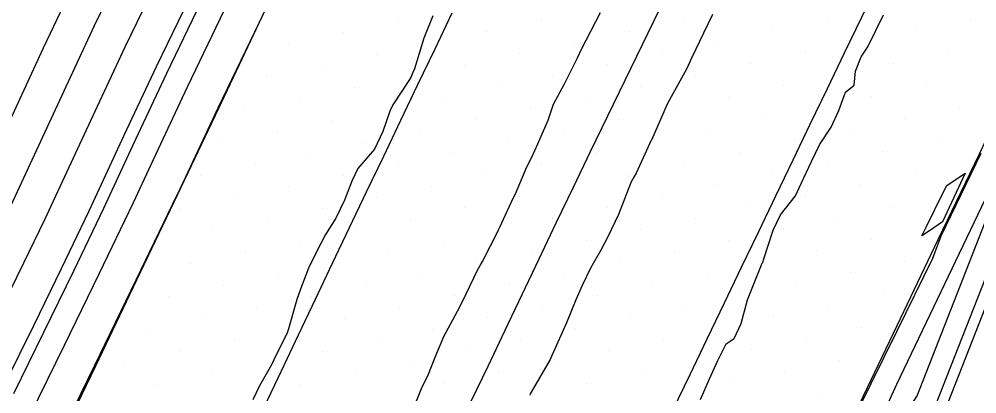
# Model space of a CAD drawing. Extents: x 2354170 to 2357230, y 866100 to 868290.
# Drawn here: x 2355406.9 to 2355467.3, y 866680.7 to 866704.3 of the extents above; entities that cross this region are included whole.
import ezdxf

# ---------------------------------------------------------------- set-up
doc = ezdxf.new("R2010")
doc.units = 0
for name, color, linetype in [('Default', 7, 'Continuous'), ('DTM Contours Major', 7, 'Continuous'), ('DTM Contours Minor', 7, 'Continuous'), ('Exist DTM Breakline', 7, 'Continuous'), ('Exist DTM Scan Elevation Point', 7, 'Continuous'), ('Exist Roads EOP', 7, 'Continuous'), ('PH Exist DTM Breakline', 7, 'Continuous')]:
    doc.layers.add(name, color=color, linetype=linetype)

msp = doc.modelspace()

# ---------------------------------------------------------------- linework, layer by layer
at = {"layer": 'Default'}
for points in [[(2355457.248, 866791.977), (2355455.687, 866788.614), (2355449.466, 866778.622), (2355447.878, 866775.461), (2355446.303, 866772.349), (2355444.764, 866769.281), (2355443.284, 866766.196), (2355441.807, 866763.118), (2355436.223, 866752.101), (2355434.646, 866748.79), (2355433.033, 866745.493), (2355432.989, 866745.407), (2355431.366, 866742.133), (2355429.766, 866738.855), (2355428.135, 866735.655), (2355422.281, 866725.964), (2355420.657, 866722.731), (2355419.073, 866719.506), (2355417.511, 866716.283), (2355414.768, 866710.355), (2355413.227, 866707.12), (2355411.677, 866703.892), (2355410.151, 866700.647), (2355405.733, 866691.12)], [(2355437.783, 866626.452), (2355449.335, 866652.771), (2355449.355, 866652.795), (2355449.356, 866652.824), (2355449.926, 866653.941), (2355449.944, 866653.999), (2355462.662, 866679.159), (2355463.568, 866680.576), (2355469.6, 866695.977), (2355469.805, 866696.397), (2355471.533, 866699.231), (2355485.088, 866721.476), (2355486.408, 866724.199), (2355486.785, 866725.068), (2355488.656, 866729.002), (2355498.814, 866752.688), (2355499.054, 866753.342), (2355499.721, 866754.794), (2355510.04, 866777.059)], [(2355434.9, 866744.51), (2355433.007, 866740.695), (2355431.142, 866736.874), (2355429.241, 866733.144), (2355424.873, 866725.912), (2355422.976, 866722.134), (2355421.125, 866718.367), (2355419.3, 866714.601), (2355417.242, 866710.152), (2355415.441, 866706.373), (2355413.63, 866702.601), (2355411.848, 866698.81), (2355408.533, 866691.661), (2355407.218, 866688.933), (2355405.897, 866686.219)], [(2355438.721, 866742.718), (2355436.29, 866737.818), (2355433.895, 866732.911), (2355431.454, 866728.12), (2355430.057, 866725.807), (2355427.613, 866720.941), (2355425.229, 866716.088), (2355422.879, 866711.237), (2355422.189, 866709.746), (2355419.87, 866704.878), (2355417.537, 866700.02), (2355415.241, 866695.136), (2355414.131, 866692.744), (2355411.957, 866688.23), (2355409.771, 866683.741), (2355407.587, 866679.28), (2355405.43, 866674.782)], [(2355417.738, 866722.106), (2355417.021, 866720.646), (2355415.722, 866717.965), (2355412.295, 866710.557), (2355411.013, 866707.867), (2355409.724, 866705.182), (2355408.455, 866702.484), (2355402.934, 866690.579), (2355402.48, 866689.636), (2355402.023, 866688.698), (2355401.567, 866687.765), (2355401.116, 866686.825), (2355392.353, 866670.244), (2355391.996, 866669.464), (2355391.632, 866668.67), (2355391.256, 866667.866), (2355386.824, 866659.239), (2355385.588, 866656.686), (2355384.352, 866654.114), (2355380.171, 866646.091), (2355379.282, 866643.89), (2355378.157, 866641.72), (2355372.926, 866632.765)], [(2355482.318, 866713.105), (2355473.911, 866699.31), (2355472.396, 866696.824), (2355470.625, 866693.205), (2355465.31, 866679.633), (2355463.194, 866676.323), (2355451.979, 866654.138), (2355451.69, 866653.199), (2355451.194, 866652.225), (2355451.162, 866651.397), (2355450.575, 866650.706), (2355440.324, 866627.349), (2355439.672, 866626.147), (2355438.31, 866623.637)], [(2355416.937, 866693.299), (2355419.49, 866698.729), (2355422.084, 866704.131), (2355424.662, 866709.543)], [(2355419.453, 866709.399), (2355417.656, 866705.626), (2355415.584, 866701.31), (2355413.544, 866696.973), (2355411.332, 866692.203), (2355409.588, 866688.581), (2355407.834, 866684.98), (2355406.082, 866681.402), (2355404.351, 866677.793), (2355400.807, 866671.086), (2355399.182, 866667.535), (2355397.523, 866663.915), (2355395.809, 866660.253), (2355394.1, 866656.927), (2355392.017, 866652.622), (2355389.932, 866648.284), (2355388.346, 866645.241), (2355386.62, 866640.968), (2355384.435, 866636.753), (2355382.396, 866633.263), (2355380.253, 866629.369), (2355378.098, 866625.526), (2355376.222, 866621.537), (2355375.214, 866619.774)], [(2355433.022, 866704.518), (2355432.452, 866703.124), (2355431.868, 866701.194), (2355431.772, 866700.953), (2355431.629, 866700.646), (2355430.51, 866698.908), (2355430.309, 866698.523), (2355429.874, 866697.227), (2355429.353, 866696.124), (2355428.302, 866694.895), (2355427.913, 866694.106), (2355427.452, 866692.909), (2355426.916, 866691.769), (2355426.255, 866690.748), (2355425.676, 866689.606), (2355425.192, 866688.609), (2355424.671, 866687.288), (2355424.449, 866686.644), (2355423.925, 866684.784), (2355423.899, 866684.728), (2355423.84, 866684.528), (2355423.145, 866683.147), (2355422.85, 866682.515), (2355422.101, 866681.188), (2355421.667, 866680.317)], [(2355449.9, 866680.332), (2355450.468, 866681.638), (2355451.007, 866682.785), (2355451.528, 866683.849), (2355452.034, 866684.173), (2355452.467, 866685.134), (2355452.874, 866686.615), (2355453.801, 866688.924), (2355453.827, 866688.982), (2355453.849, 866689.024), (2355453.867, 866689.136), (2355454.488, 866691.016), (2355454.94, 866691.974), (2355455.89, 866693.174), (2355456.257, 866693.958), (2355456.908, 866695.334), (2355457.401, 866696.386), (2355458.137, 866697.499), (2355458.633, 866698.564), (2355459.058, 866699.718), (2355459.584, 866700.161), (2355459.677, 866701.042), (2355460.045, 866701.948), (2355460.465, 866702.576), (2355461.434, 866704.597)], [(2355444.023, 866648.094), (2355446.065, 866652.154), (2355446.261, 866652.637), (2355446.581, 866653.526), (2355447.491, 866656.229), (2355448.068, 866657.298), (2355447.913, 866657.482), (2355448.771, 866659.353), (2355448.932, 866659.685), (2355449.861, 866661.629), (2355450.198, 866662.327), (2355451.752, 866663.48), (2355451.854, 866663.748), (2355454.355, 866668.669), (2355454.39, 866668.782), (2355454.461, 866669.018), (2355454.721, 866669.921), (2355456.563, 866673.009), (2355457.176, 866674.256), (2355459.851, 866679.687), (2355462.304, 866684.664), (2355464.561, 866689.243), (2355465.088, 866690.663), (2355467.597, 866695.859)], [(2355465.164, 866691.541), (2355464.336, 866690.972), (2355463.864, 866690.655), (2355464.087, 866691.109), (2355464.116, 866691.168), (2355464.154, 866691.242), (2355465.236, 866693.424), (2355465.432, 866693.823), (2355466.587, 866694.606), (2355465.164, 866691.541)], [(2355396.799, 866648.979), (2355397.446, 866650.438), (2355398.545, 866652.804), (2355399.178, 866654.281), (2355399.575, 866655.252), (2355400.603, 866657.818), (2355400.731, 866658.163), (2355400.854, 866658.386), (2355401.919, 866660.374), (2355401.997, 866660.575), (2355402.374, 866661.753), (2355403.771, 866665.381), (2355404.015, 866666.052), (2355404.117, 866666.297), (2355404.177, 866666.44), (2355404.816, 866668.091), (2355406.443, 866671.648), (2355406.509, 866671.771), (2355409.093, 866677.159), (2355411.709, 866682.502), (2355414.326, 866687.878), (2355416.931, 866693.285), (2355416.937, 866693.299)]]:
    msp.add_lwpolyline(points, dxfattribs=at)
at = {"layer": 'DTM Contours Major'}
msp.add_lwpolyline([(2355417.738, 866722.106), (2355417.021, 866720.646), (2355415.722, 866717.965), (2355412.295, 866710.557), (2355411.013, 866707.867), (2355409.724, 866705.182), (2355408.455, 866702.484), (2355402.934, 866690.579), (2355402.48, 866689.636), (2355402.023, 866688.698), (2355401.567, 866687.765), (2355401.116, 866686.825), (2355392.353, 866670.244), (2355391.996, 866669.464), (2355391.632, 866668.67), (2355391.256, 866667.866), (2355386.824, 866659.239), (2355385.588, 866656.686), (2355384.352, 866654.114), (2355380.171, 866646.091), (2355379.282, 866643.89), (2355378.157, 866641.72), (2355372.926, 866632.765)], dxfattribs=at)
at = {"layer": 'DTM Contours Minor'}
for points in [[(2355428.649, 866604.28), (2355433.029, 866613.479), (2355433.476, 866614.546), (2355437.102, 866622.672), (2355438.957, 866626.092), (2355439.477, 866627.05), (2355450.162, 866651.394), (2355450.56, 866651.863), (2355450.581, 866652.425), (2355451.102, 866653.447), (2355451.301, 866654.091), (2355463.016, 866677.268), (2355464.73, 866679.948), (2355470.284, 866694.129), (2355471.533, 866696.682), (2355473.118, 866699.283), (2355485.56, 866719.7), (2355487.371, 866723.435), (2355487.716, 866724.232), (2355490.298, 866729.662), (2355499.638, 866751.439), (2355500.106, 866752.715)], [(2355437.447, 866743.315), (2355435.196, 866738.777), (2355432.977, 866734.232), (2355430.716, 866729.795), (2355428.329, 866725.842), (2355426.067, 866721.339), (2355423.861, 866716.848), (2355421.686, 866712.358), (2355420.54, 866709.881), (2355418.394, 866705.377), (2355416.235, 866700.88), (2355414.11, 866696.361), (2355412.265, 866692.383), (2355410.377, 866688.464), (2355408.48, 866684.567), (2355406.584, 866680.695)], [(2355431.74, 866679.614), (2355432.304, 866681.028), (2355432.76, 866681.937), (2355433.173, 866683.009), (2355433.708, 866684.307), (2355434.572, 866685.904), (2355434.897, 866686.518), (2355435.847, 866688.499), (2355436.007, 866688.781), (2355436.158, 866689.029), (2355437.159, 866691.017), (2355437.172, 866691.039), (2355437.246, 866691.2), (2355438.084, 866693.029), (2355438.229, 866693.306), (2355438.954, 866695.011), (2355439.26, 866695.622), (2355439.638, 866696.461), (2355440.291, 866697.937), (2355440.639, 866698.962), (2355441.336, 866700.243), (2355442.141, 866701.886), (2355442.439, 866702.511), (2355442.696, 866702.989), (2355443.608, 866704.735)], [(2355450.666, 866704.612), (2355450.097, 866703.44), (2355449.357, 866701.889), (2355449.012, 866701.16), (2355448.054, 866699.427), (2355447.811, 866698.957), (2355446.807, 866696.691), (2355446.778, 866696.643), (2355446.761, 866696.6), (2355446.597, 866696.272), (2355445.84, 866694.609), (2355445.693, 866694.363), (2355445.539, 866694.059), (2355444.737, 866691.998), (2355444.08, 866690.642), (2355443.618, 866689.741), (2355442.968, 866688.612), (2355442.433, 866687.527), (2355442.035, 866686.618), (2355441.453, 866685.178), (2355440.543, 866683.158), (2355440.418, 866682.865), (2355439.221, 866680.792), (2355439.17, 866680.693), (2355439.132, 866680.614)]]:
    msp.add_lwpolyline(points, dxfattribs=at)
at = {"layer": 'Exist DTM Breakline'}
for points in [[(2355467.619, 866720.208), (2355466.549, 866717.949), (2355465.47, 866715.693), (2355464.385, 866713.441), (2355463.301, 866711.189), (2355462.216, 866708.936), (2355461.132, 866706.683), (2355460.05, 866704.43), (2355458.968, 866702.176), (2355457.886, 866699.922), (2355456.804, 866697.669), (2355455.722, 866695.415), (2355454.64, 866693.161), (2355453.558, 866690.907), (2355452.474, 866688.654), (2355451.39, 866686.402), (2355450.306, 866684.149), (2355449.222, 866681.896), (2355448.142, 866679.642)], [(2355422.4, 866679.888), (2355423.472, 866682.146), (2355424.544, 866684.405), (2355425.616, 866686.663), (2355426.688, 866688.922), (2355427.768, 866691.176), (2355428.849, 866693.431), (2355429.929, 866695.685), (2355431.009, 866697.94), (2355432.088, 866700.195), (2355433.167, 866702.45), (2355434.246, 866704.706)], [(2355435.429, 866680.185), (2355436.505, 866682.442), (2355437.581, 866684.699), (2355438.657, 866686.955), (2355439.733, 866689.212), (2355440.809, 866691.468), (2355441.885, 866693.725), (2355442.974, 866695.975), (2355444.066, 866698.224), (2355445.159, 866700.473), (2355446.251, 866702.721), (2355447.336, 866704.974)]]:
    msp.add_lwpolyline(points, dxfattribs=at)
at = {"layer": 'Exist DTM Scan Elevation Point'}
for p, q in [((2355430.849, 866704.184), (2355430.849, 866704.184)), ((2355439.863, 866704.216), (2355439.863, 866704.216)), ((2355448.876, 866704.248), (2355448.876, 866704.248)), ((2355457.89, 866704.279), (2355457.89, 866704.279)), ((2355466.904, 866704.311), (2355466.904, 866704.311)), ((2355427.384, 866703.479), (2355427.384, 866703.479)), ((2355436.398, 866703.51), (2355436.398, 866703.51)), ((2355445.412, 866703.542), (2355445.412, 866703.542)), ((2355454.426, 866703.574), (2355454.426, 866703.574)), ((2355463.44, 866703.605), (2355463.44, 866703.605)), ((2355450.961, 866702.868), (2355450.961, 866702.868)), ((2355459.975, 866702.9), (2355459.975, 866702.9)), ((2355423.92, 866702.773), (2355423.92, 866702.773)), ((2355432.934, 866702.805), (2355432.934, 866702.805)), ((2355441.948, 866702.836), (2355441.948, 866702.836)), ((2355429.469, 866702.099), (2355429.469, 866702.099)), ((2355438.483, 866702.131), (2355438.483, 866702.131)), ((2355447.497, 866702.163), (2355447.497, 866702.163)), ((2355456.511, 866702.194), (2355456.511, 866702.194)), ((2355465.525, 866702.226), (2355465.525, 866702.226)), ((2355426.005, 866701.394), (2355426.005, 866701.394)), ((2355435.019, 866701.425), (2355435.019, 866701.425)), ((2355444.033, 866701.457), (2355444.033, 866701.457)), ((2355453.046, 866701.489), (2355453.046, 866701.489)), ((2355462.06, 866701.52), (2355462.06, 866701.52)), ((2355422.541, 866700.688), (2355422.541, 866700.688)), ((2355431.554, 866700.72), (2355431.554, 866700.72)), ((2355440.568, 866700.751), (2355440.568, 866700.751)), ((2355449.582, 866700.783), (2355449.582, 866700.783)), ((2355458.596, 866700.815), (2355458.596, 866700.815)), ((2355428.09, 866700.014), (2355428.09, 866700.014)), ((2355437.104, 866700.046), (2355437.104, 866700.046)), ((2355446.118, 866700.078), (2355446.118, 866700.078)), ((2355455.131, 866700.109), (2355455.131, 866700.109)), ((2355464.145, 866700.141), (2355464.145, 866700.141)), ((2355424.626, 866699.309), (2355424.626, 866699.309)), ((2355433.639, 866699.34), (2355433.639, 866699.34)), ((2355442.653, 866699.372), (2355442.653, 866699.372)), ((2355451.667, 866699.404), (2355451.667, 866699.404)), ((2355460.681, 866699.435), (2355460.681, 866699.435)), ((2355430.175, 866698.635), (2355430.175, 866698.635)), ((2355439.189, 866698.666), (2355439.189, 866698.666)), ((2355448.203, 866698.698), (2355448.203, 866698.698)), ((2355457.216, 866698.73), (2355457.216, 866698.73)), ((2355466.23, 866698.761), (2355466.23, 866698.761)), ((2355421.161, 866698.603), (2355421.161, 866698.603)), ((2355453.752, 866698.024), (2355453.752, 866698.024)), ((2355462.766, 866698.056), (2355462.766, 866698.056)), ((2355426.711, 866697.929), (2355426.711, 866697.929)), ((2355435.724, 866697.961), (2355435.724, 866697.961)), ((2355444.738, 866697.993), (2355444.738, 866697.993)), ((2355423.246, 866697.224), (2355423.246, 866697.224)), ((2355432.26, 866697.255), (2355432.26, 866697.255)), ((2355441.274, 866697.287), (2355441.274, 866697.287)), ((2355450.288, 866697.319), (2355450.288, 866697.319)), ((2355459.301, 866697.35), (2355459.301, 866697.35)), ((2355419.782, 866696.518), (2355419.782, 866696.518)), ((2355428.796, 866696.55), (2355428.796, 866696.55)), ((2355437.809, 866696.581), (2355437.809, 866696.581)), ((2355446.823, 866696.613), (2355446.823, 866696.613)), ((2355455.837, 866696.645), (2355455.837, 866696.645)), ((2355464.851, 866696.676), (2355464.851, 866696.676)), ((2355425.331, 866695.844), (2355425.331, 866695.844)), ((2355434.345, 866695.876), (2355434.345, 866695.876)), ((2355443.359, 866695.908), (2355443.359, 866695.908)), ((2355452.373, 866695.939), (2355452.373, 866695.939)), ((2355461.386, 866695.971), (2355461.386, 866695.971)), ((2355421.867, 866695.139), (2355421.867, 866695.139)), ((2355430.881, 866695.17), (2355430.881, 866695.17)), ((2355439.894, 866695.202), (2355439.894, 866695.202)), ((2355448.908, 866695.234), (2355448.908, 866695.234)), ((2355457.922, 866695.265), (2355457.922, 866695.265)), ((2355418.402, 866694.433), (2355418.402, 866694.433)), ((2355427.416, 866694.465), (2355427.416, 866694.465)), ((2355436.43, 866694.496), (2355436.43, 866694.496)), ((2355445.444, 866694.528), (2355445.444, 866694.528)), ((2355454.458, 866694.56), (2355454.458, 866694.56)), ((2355463.471, 866694.591), (2355463.471, 866694.591)), ((2355432.965, 866693.791), (2355432.965, 866693.791)), ((2355450.993, 866693.854), (2355450.993, 866693.854)), ((2355460.007, 866693.886), (2355460.007, 866693.886)), ((2355423.952, 866693.759), (2355423.952, 866693.759)), ((2355465.556, 866693.212), (2355465.556, 866693.212)), ((2355420.487, 866693.054), (2355420.487, 866693.054)), ((2355429.501, 866693.085), (2355429.501, 866693.085)), ((2355438.515, 866693.117), (2355438.515, 866693.117)), ((2355447.529, 866693.149), (2355447.529, 866693.149)), ((2355456.543, 866693.18), (2355456.543, 866693.18)), ((2355417.023, 866692.348), (2355417.023, 866692.348)), ((2355426.037, 866692.38), (2355426.037, 866692.38)), ((2355435.05, 866692.411), (2355435.05, 866692.411)), ((2355444.064, 866692.443), (2355444.064, 866692.443)), ((2355453.078, 866692.475), (2355453.078, 866692.475)), ((2355462.092, 866692.506), (2355462.092, 866692.506)), ((2355422.572, 866691.674), (2355422.572, 866691.674)), ((2355431.586, 866691.706), (2355431.586, 866691.706)), ((2355440.6, 866691.738), (2355440.6, 866691.738)), ((2355449.614, 866691.769), (2355449.614, 866691.769)), ((2355458.628, 866691.801), (2355458.628, 866691.801)), ((2355419.108, 866690.969), (2355419.108, 866690.969)), ((2355428.122, 866691), (2355428.122, 866691)), ((2355437.135, 866691.032), (2355437.135, 866691.032)), ((2355446.149, 866691.064), (2355446.149, 866691.064)), ((2355455.163, 866691.095), (2355455.163, 866691.095)), ((2355464.177, 866691.127), (2355464.177, 866691.127)), ((2355424.657, 866690.295), (2355424.657, 866690.295)), ((2355433.671, 866690.326), (2355433.671, 866690.326)), ((2355442.685, 866690.358), (2355442.685, 866690.358)), ((2355451.699, 866690.39), (2355451.699, 866690.39)), ((2355460.713, 866690.422), (2355460.713, 866690.422)), ((2355421.193, 866689.589), (2355421.193, 866689.589)), ((2355430.207, 866689.621), (2355430.207, 866689.621)), ((2355439.22, 866689.653), (2355439.22, 866689.653)), ((2355448.234, 866689.684), (2355448.234, 866689.684)), ((2355457.248, 866689.716), (2355457.248, 866689.716)), ((2355444.77, 866688.979), (2355444.77, 866688.979)), ((2355453.784, 866689.01), (2355453.784, 866689.01)), ((2355462.798, 866689.042), (2355462.798, 866689.042)), ((2355417.728, 866688.884), (2355417.728, 866688.884)), ((2355426.742, 866688.915), (2355426.742, 866688.915)), ((2355435.756, 866688.947), (2355435.756, 866688.947)), ((2355423.278, 866688.21), (2355423.278, 866688.21)), ((2355432.292, 866688.241), (2355432.292, 866688.241)), ((2355441.305, 866688.273), (2355441.305, 866688.273)), ((2355450.319, 866688.305), (2355450.319, 866688.305)), ((2355459.333, 866688.337), (2355459.333, 866688.337)), ((2355419.813, 866687.504), (2355419.813, 866687.504)), ((2355428.827, 866687.536), (2355428.827, 866687.536)), ((2355437.841, 866687.568), (2355437.841, 866687.568)), ((2355446.855, 866687.599), (2355446.855, 866687.599)), ((2355455.869, 866687.631), (2355455.869, 866687.631)), ((2355416.349, 866686.799), (2355416.349, 866686.799)), ((2355425.363, 866686.83), (2355425.363, 866686.83)), ((2355434.377, 866686.862), (2355434.377, 866686.862)), ((2355443.39, 866686.894), (2355443.39, 866686.894)), ((2355452.404, 866686.925), (2355452.404, 866686.925)), ((2355461.418, 866686.957), (2355461.418, 866686.957)), ((2355421.898, 866686.125), (2355421.898, 866686.125)), ((2355430.912, 866686.157), (2355430.912, 866686.157)), ((2355439.926, 866686.188), (2355439.926, 866686.188)), ((2355448.94, 866686.22), (2355448.94, 866686.22)), ((2355457.954, 866686.252), (2355457.954, 866686.252)), ((2355418.434, 866685.419), (2355418.434, 866685.419)), ((2355427.448, 866685.451), (2355427.448, 866685.451)), ((2355436.462, 866685.483), (2355436.462, 866685.483)), ((2355445.475, 866685.514), (2355445.475, 866685.514)), ((2355454.489, 866685.546), (2355454.489, 866685.546)), ((2355423.983, 866684.745), (2355423.983, 866684.745)), ((2355432.997, 866684.777), (2355432.997, 866684.777)), ((2355442.011, 866684.809), (2355442.011, 866684.809)), ((2355451.025, 866684.84), (2355451.025, 866684.84)), ((2355460.039, 866684.872), (2355460.039, 866684.872)), ((2355414.97, 866684.714), (2355414.97, 866684.714)), ((2355447.56, 866684.135), (2355447.56, 866684.135)), ((2355456.574, 866684.167), (2355456.574, 866684.167)), ((2355420.519, 866684.04), (2355420.519, 866684.04)), ((2355429.533, 866684.072), (2355429.533, 866684.072)), ((2355438.547, 866684.103), (2355438.547, 866684.103)), ((2355417.055, 866683.334), (2355417.055, 866683.334)), ((2355426.068, 866683.366), (2355426.068, 866683.366)), ((2355435.082, 866683.398), (2355435.082, 866683.398)), ((2355444.096, 866683.429), (2355444.096, 866683.429)), ((2355453.11, 866683.461), (2355453.11, 866683.461)), ((2355413.59, 866682.629), (2355413.59, 866682.629)), ((2355422.604, 866682.66), (2355422.604, 866682.66)), ((2355431.618, 866682.692), (2355431.618, 866682.692)), ((2355440.632, 866682.724), (2355440.632, 866682.724)), ((2355458.659, 866682.787), (2355458.659, 866682.787)), ((2355419.14, 866681.955), (2355419.14, 866681.955)), ((2355428.153, 866681.987), (2355428.153, 866681.987)), ((2355437.167, 866682.018), (2355437.167, 866682.018)), ((2355446.181, 866682.05), (2355446.181, 866682.05)), ((2355455.195, 866682.082), (2355455.195, 866682.082)), ((2355415.675, 866681.249), (2355415.675, 866681.249)), ((2355424.689, 866681.281), (2355424.689, 866681.281)), ((2355433.703, 866681.313), (2355433.703, 866681.313)), ((2355442.717, 866681.344), (2355442.717, 866681.344)), ((2355451.73, 866681.376), (2355451.73, 866681.376)), ((2355457.28, 866680.702), (2355457.28, 866680.702))]:
    msp.add_line(p, q, dxfattribs=at)
at = {"layer": 'Exist Roads EOP'}
for points in [[(2355406.549, 866671.658), (2355409.164, 866677.058), (2355411.77, 866682.463), (2355414.365, 866687.873), (2355416.947, 866693.288), (2355419.524, 866698.707), (2355422.1, 866704.126), (2355424.682, 866709.542), (2355427.274, 866714.953), (2355429.879, 866720.358), (2355432.494, 866725.758), (2355435.113, 866731.156), (2355437.73, 866736.555), (2355440.34, 866741.958), (2355442.939, 866747.366), (2355445.523, 866752.781), (2355448.099, 866758.2), (2355450.669, 866763.622), (2355453.238, 866769.044), (2355455.81, 866774.465), (2355458.388, 866779.883), (2355460.977, 866785.295), (2355463.574, 866790.704), (2355466.177, 866796.11)], [(2355444.205, 866647.111), (2355446.787, 866652.527), (2355449.368, 866657.943), (2355451.951, 866663.359), (2355454.537, 866668.773), (2355457.125, 866674.186), (2355459.716, 866679.598), (2355462.308, 866685.009), (2355464.901, 866690.42), (2355467.492, 866695.832), (2355470.082, 866701.244), (2355472.669, 866706.657), (2355475.256, 866712.071), (2355477.844, 866717.485), (2355480.432, 866722.897), (2355483.023, 866728.309), (2355485.616, 866733.72), (2355488.214, 866739.128), (2355490.814, 866744.536), (2355493.416, 866749.942), (2355496.02, 866755.348), (2355498.623, 866760.754), (2355501.225, 866766.16)]]:
    msp.add_lwpolyline(points, dxfattribs=at)
at = {"layer": 'PH Exist DTM Breakline'}
for points in [[(2355594.124, 866952.764), (2355579.808, 866923.86), (2355566.424, 866896.256), (2355545.819, 866853.97), (2355533.319, 866827.46), (2355522.424, 866803.796), (2355509.548, 866777.798), (2355497.948, 866754.001), (2355483.819, 866726.253), (2355469.465, 866696.341), (2355462.264, 866681.282)], [(2355462.264, 866681.282), (2355449.29, 866652.845), (2355431.772, 866616.884), (2355416.85, 866585.734), (2355398.908, 866547.275), (2355381.513, 866510.255), (2355362.049, 866469.228), (2355342.769, 866429.753), (2355321.636, 866386.842), (2355298.704, 866337.728), (2355276.341, 866292.909), (2355263.024, 866269.789)]]:
    msp.add_lwpolyline(points, dxfattribs=at)

doc.saveas('drawing.dxf')
